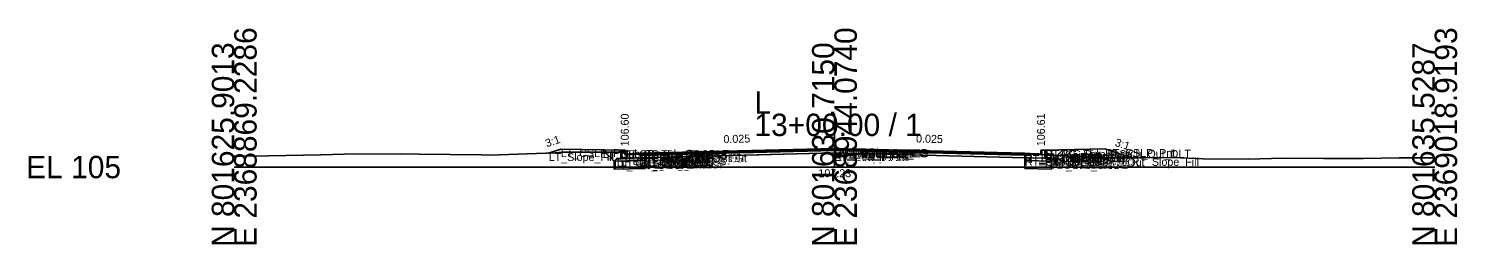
# Model space of a CAD drawing. Extents: x -26 to 8153, y -10 to 9520.
# Drawn here: x -25.7 to 152.8, y 3990.3 to 4017.3 of the extents above; entities that cross this region are included whole.
import ezdxf

# ---------------------------------------------------------------- set-up
doc = ezdxf.new("R2010")
doc.units = 0
for name, color, linetype in [('Exist CMT Pavement', 7, 'Continuous'), ('Exist Cross Section Cell', 7, 'Continuous'), ('Exist XS Center Line Elevation Label', 7, 'Continuous'), ('Exist XS Ground Line', 7, 'Continuous'), ('Prop CMT Conc Surface', 7, 'Continuous'), ('Prop CMT Concrete Structures', 7, 'Continuous'), ('Prop CMT Pvmt Course 1', 7, 'Continuous'), ('Prop CMT Pvmt Course 1 CG', 7, 'Continuous'), ('Prop CMT Pvmt Course 1 Wedge', 7, 'Continuous'), ('Prop CMT Pvmt Course 2', 7, 'Continuous'), ('Prop CMT Pvmt Course 2 Wedge', 7, 'Continuous'), ('Prop CMT Pvmt Course 3', 7, 'Continuous'), ('Prop CMT Pvmt Course 3 Wedge', 7, 'Continuous'), ('Prop CMT Pvmt Surface', 7, 'Continuous'), ('Prop CMT Pvmt Wedge Surface 1', 7, 'Continuous'), ('Prop CMT Pvmt Wedge Surface 2', 7, 'Continuous'), ('Prop CMT Pvmt Wedge Surface 3', 7, 'Continuous'), ('Prop CMT Shallow Undercut', 7, 'Continuous'), ('Prop CMT Shallow Undercut Boundary', 7, 'Continuous'), ('Prop CMT Slope Grass', 7, 'Continuous'), ('Prop CMT Subgrade Earthwork', 7, 'Continuous'), ('Prop XS Earthwork Shape', 7, 'Continuous'), ('Prop XS Hydro Elevations', 7, 'Continuous'), ('Prop XS SE Text', 7, 'Continuous'), ('Prop XS Side Slope Text', 7, 'Continuous'), ('Prop XS Subgrade Earthwork', 7, 'Continuous'), ('Scratch_Level_2', 7, 'Continuous'), ('Scratch_Level_6', 7, 'Continuous')]:
    doc.layers.add(name, color=color, linetype=linetype)

msp = doc.modelspace()

# ---------------------------------------------------------------- linework, layer by layer
at = {"layer": 'Exist CMT Pavement'}
for p, q in [((51.33, 4001.61), (59.01, 4001.82)), ((59.01, 4001.82), (75.02, 4002.23)), ((75.02, 4002.23), (82.97, 4002)), ((82.97, 4002), (98.93, 4001.65))]:
    msp.add_line(p, q, dxfattribs=at)
at = {"layer": 'Exist Cross Section Cell'}
for p, q in [((75, 4000), (75, 4006.68)), ((0, 4000), (75, 4000)), ((75, 4000), (150, 4000))]:
    msp.add_line(p, q, dxfattribs=at)
at = {"layer": 'Exist XS Ground Line'}
for p, q in [((0, 4001.36), (0.8, 4001.38)), ((0.8, 4001.38), (4.3, 4001.42)), ((4.3, 4001.42), (10.82, 4001.54)), ((10.82, 4001.54), (13.72, 4001.62)), ((13.72, 4001.62), (20.84, 4001.65)), ((20.84, 4001.65), (23.13, 4001.61)), ((23.13, 4001.61), (30.86, 4001.51)), ((30.86, 4001.51), (31.94, 4001.5)), ((31.94, 4001.5), (40.12, 4001.78)), ((40.12, 4001.78), (40.96, 4001.85)), ((40.96, 4001.85), (44.08, 4001.87)), ((44.08, 4001.87), (48.76, 4001.88)), ((48.76, 4001.88), (49.37, 4001.53)), ((49.37, 4001.53), (49.97, 4001.58)), ((49.97, 4001.58), (51.33, 4001.61)), ((51.33, 4001.61), (59.01, 4001.82)), ((59.01, 4001.82), (75.02, 4002.23)), ((75.02, 4002.23), (82.97, 4002)), ((82.97, 4002), (98.93, 4001.65)), ((98.93, 4001.65), (108.95, 4001.17)), ((108.95, 4001.17), (111.03, 4001.14)), ((111.03, 4001.14), (117.29, 4001.18)), ((117.29, 4001.18), (121.05, 4001.04)), ((121.05, 4001.04), (126.7, 4000.98)), ((126.7, 4000.98), (131.07, 4001.11)), ((131.07, 4001.11), (136.12, 4001.08)), ((136.12, 4001.08), (141.1, 4001.08)), ((141.1, 4001.08), (145.54, 4001.15)), ((145.54, 4001.15), (150, 4001.16))]:
    msp.add_line(p, q, dxfattribs=at)
at = {"layer": 'Prop CMT Conc Surface'}
for points in [[(48.8, 4001.6), (48.8, 4002.1), (48.3, 4002.1)], [(50.8, 4001.73), (48.8, 4001.6)], [(98.8, 4001.74), (100.8, 4001.61)], [(100.8, 4001.61), (100.8, 4002.11), (101.3, 4002.11)]]:
    msp.add_lwpolyline(points, dxfattribs=at)
at = {"layer": 'Prop CMT Concrete Structures'}
for points in [[(50.8, 4001.73), (48.8, 4001.6), (48.8, 4002.1), (48.3, 4002.1)], [(48.3, 4002.1), (48.3, 4001.09), (50.8, 4001.15)], [(50.8, 4001.15), (50.8, 4001.73)], [(98.8, 4001.74), (100.8, 4001.61), (100.8, 4002.11), (101.3, 4002.11)], [(101.3, 4002.11), (101.3, 4001.1), (98.8, 4001.16)], [(98.8, 4001.16), (98.8, 4001.74)]]:
    msp.add_lwpolyline(points, dxfattribs=at)
at = {"layer": 'Prop CMT Pvmt Course 1'}
for points in [[(75, 4002.34), (50.8, 4001.73)], [(50.8, 4001.73), (50.8, 4001.48)], [(50.8, 4001.48), (51.33, 4001.5)], [(51.33, 4001.62), (75, 4002.21)], [(51.33, 4001.5), (51.33, 4001.62)], [(75, 4002.09), (75, 4002.34)], [(75, 4002.34), (98.8, 4001.74)], [(75, 4002.09), (75, 4002.34)], [(75, 4002.21), (75, 4002.09), (75, 4002.09)], [(98.8, 4001.62), (75, 4002.21)], [(75, 4002.21), (75, 4002.09), (75, 4002.09)], [(98.8, 4001.74), (98.8, 4001.49), (98.8, 4001.49), (98.8, 4001.62)]]:
    msp.add_lwpolyline(points, dxfattribs=at)
at = {"layer": 'Prop CMT Pvmt Course 1 CG'}
for points in [[(50.8, 4001.15), (47.8, 4001.08), (47.46, 4000.74)], [(50.8, 4000.82), (50.8, 4001.15)], [(98.8, 4001.16), (101.8, 4001.09), (102.14, 4000.75)], [(98.8, 4000.83), (98.8, 4001.16)], [(47.46, 4000.74), (50.8, 4000.82)], [(102.14, 4000.75), (98.8, 4000.83)]]:
    msp.add_lwpolyline(points, dxfattribs=at)
at = {"layer": 'Prop CMT Pvmt Course 1 Wedge'}
for points in [[(75, 4002.21), (51.33, 4001.62)], [(75, 4002.21), (98.8, 4001.62)]]:
    msp.add_lwpolyline(points, dxfattribs=at)
at = {"layer": 'Prop CMT Pvmt Course 2'}
for points in [[(51.33, 4001.5), (50.8, 4001.48)], [(50.8, 4001.48), (50.8, 4001.15)], [(50.8, 4001.15), (51.33, 4001.17)], [(51.33, 4001.17), (51.33, 4001.5)], [(98.8, 4001.16), (98.8, 4001.16), (98.8, 4001.49), (98.8, 4001.49)], [(98.8, 4001.49), (98.8, 4001.16)]]:
    msp.add_lwpolyline(points, dxfattribs=at)
at = {"layer": 'Prop CMT Pvmt Course 2 Wedge'}
for points in [[(75, 4002.09), (51.33, 4001.5)], [(75, 4002.09), (98.8, 4001.49)]]:
    msp.add_lwpolyline(points, dxfattribs=at)
at = {"layer": 'Prop CMT Pvmt Course 3'}
for points in [[(51.33, 4001.17), (50.8, 4001.15)], [(50.8, 4001.15), (50.8, 4000.82)], [(51.33, 4000.83), (51.33, 4001.17)], [(98.8, 4001.16), (98.8, 4001.16), (98.8, 4000.83), (98.8, 4000.83)], [(98.8, 4000.83), (98.8, 4001.16)], [(50.8, 4000.82), (51.33, 4000.83)]]:
    msp.add_lwpolyline(points, dxfattribs=at)
at = {"layer": 'Prop CMT Pvmt Course 3 Wedge'}
for points in [[(75, 4001.76), (51.33, 4001.17)], [(75, 4001.76), (98.8, 4001.16)]]:
    msp.add_lwpolyline(points, dxfattribs=at)
at = {"layer": 'Prop CMT Pvmt Surface'}
for points in [[(75, 4002.34), (50.8, 4001.73)], [(75, 4002.34), (98.8, 4001.74)]]:
    msp.add_lwpolyline(points, dxfattribs=at)
at = {"layer": 'Prop CMT Pvmt Wedge Surface 1'}
for points in [[(50.8, 4001.48), (50.8, 4001.73)], [(51.33, 4001.5), (50.8, 4001.48)], [(75, 4002.21), (51.33, 4001.62)], [(51.33, 4001.62), (51.33, 4001.5)], [(75, 4002.21), (98.8, 4001.62)], [(98.8, 4001.49), (98.8, 4001.74)], [(98.8, 4001.62), (98.8, 4001.49), (98.8, 4001.49)]]:
    msp.add_lwpolyline(points, dxfattribs=at)
at = {"layer": 'Prop CMT Pvmt Wedge Surface 2'}
for points in [[(75, 4002.09), (50.8, 4001.48)], [(50.8, 4001.48), (50.8, 4001.73)], [(75, 4002.09), (98.8, 4001.49)], [(98.8, 4001.49), (98.8, 4001.74)]]:
    msp.add_lwpolyline(points, dxfattribs=at)
at = {"layer": 'Prop CMT Pvmt Wedge Surface 3'}
for points in [[(75, 4001.76), (50.8, 4001.15)], [(50.8, 4001.15), (50.8, 4001.73)], [(75, 4001.76), (98.8, 4001.16)], [(98.8, 4001.16), (98.8, 4001.74)]]:
    msp.add_lwpolyline(points, dxfattribs=at)
at = {"layer": 'Prop CMT Shallow Undercut'}
for p, q in [((51.33, 4000.83), (47.46, 4000.74)), ((102.14, 4000.75), (98.8, 4000.83))]:
    msp.add_line(p, q, dxfattribs=at)
for points in [[(47.46, 4000.74), (47.46, 3999.74), (51.33, 3999.83), (51.33, 4000.83)], [(98.8, 4000.83), (98.8, 3999.83), (102.14, 3999.75), (102.14, 4000.75)]]:
    msp.add_lwpolyline(points, dxfattribs=at)
at = {"layer": 'Prop CMT Shallow Undercut Boundary'}
for p, q in [((47.46, 4000.74), (51.33, 4000.83)), ((47.46, 4000.74), (47.46, 3999.74)), ((47.46, 3999.74), (51.33, 3999.83)), ((51.33, 3999.83), (51.33, 4000.83)), ((98.8, 4000.83), (102.14, 4000.75)), ((98.8, 3999.83), (98.8, 4000.83)), ((102.14, 3999.75), (98.8, 3999.83)), ((102.14, 4000.75), (102.14, 3999.75))]:
    msp.add_line(p, q, dxfattribs=at)
at = {"layer": 'Prop CMT Slope Grass'}
for points in [[(48.3, 4002.1), (40.8, 4002.25), (39.29, 4001.75)], [(101.3, 4002.11), (108.8, 4002.26), (112.14, 4001.15)]]:
    msp.add_lwpolyline(points, dxfattribs=at)
at = {"layer": 'Prop CMT Subgrade Earthwork'}
for points in [[(50.8, 4000.82), (47.46, 4000.74), (46.05, 4002.15)], [(51.33, 4000.83), (51.35, 4001.61)], [(98.8, 4000.83), (102.14, 4000.75), (103.55, 4002.16)], [(98.8, 4000.83), (98.8, 4001.65)], [(51.33, 4000.83), (50.8, 4000.82)], [(98.8, 4000.83), (98.8, 4000.83)]]:
    msp.add_lwpolyline(points, dxfattribs=at)
at = {"layer": 'Prop XS Earthwork Shape'}
for points in [[(46.05, 4002.15), (40.8, 4002.25), (39.29, 4001.75), (40.12, 4001.78), (40.96, 4001.85), (44.08, 4001.87), (46.32, 4001.88)], [(51.33, 4000.83), (50.8, 4000.82), (47.46, 4000.74), (46.32, 4001.88), (48.76, 4001.88), (48.8, 4001.86), (48.8, 4001.6), (49.2, 4001.63), (49.37, 4001.53), (49.97, 4001.58), (51.33, 4001.61), (51.35, 4001.61)], [(48.8, 4001.6), (48.8, 4001.86), (49.2, 4001.63)], [(102.14, 4000.75), (102.85, 4001.46), (98.93, 4001.65), (98.8, 4001.65), (98.8, 4000.83)], [(108.95, 4001.17), (111.03, 4001.14), (112.14, 4001.15), (108.8, 4002.26), (103.55, 4002.16), (102.85, 4001.46)], [(51.33, 4000.83), (50.8, 4000.82), (47.46, 4000.74), (47.46, 3999.74), (51.33, 3999.83)], [(102.14, 3999.75), (98.8, 3999.83), (98.8, 4000.83), (102.14, 4000.75)]]:
    msp.add_lwpolyline(points, close=True, dxfattribs=at)
at = {"layer": 'Prop XS Subgrade Earthwork'}
for p, q in [((47.46, 4000.74), (51.33, 4000.83)), ((98.8, 4000.83), (102.14, 4000.75))]:
    msp.add_line(p, q, dxfattribs=at)
at = {"layer": 'Scratch_Level_6'}
for p, q in [((51.33, 4000.83), (47.46, 4000.74)), ((102.14, 4000.75), (98.8, 4000.83))]:
    msp.add_line(p, q, dxfattribs=at)
for points in [[(47.46, 4000.74), (47.46, 3999.74), (51.33, 3999.83), (51.33, 4000.83)], [(98.8, 4000.83), (98.8, 3999.83), (102.14, 3999.75), (102.14, 4000.75)]]:
    msp.add_lwpolyline(points, dxfattribs=at)

# ---------------------------------------------------------------- texts
at = {"layer": 'Exist Cross Section Cell'}
for s, p in [('E 2368869.2286', (2.8, 3990)), ('E 2368944.0740', (77.8, 3990)), ('E 2369018.9193', (152.8, 3990)), ('N 801625.9013', (0, 3990)), ('N 801630.7150', (75, 3990)), ('N 801635.5287', (150, 3990))]:
    msp.add_text(s, height=2.8, rotation=90, dxfattribs=at).set_placement(p)
for s, p in [('L', (65, 4006.68)), ('13+00.00 / 1', (65, 4003.88)), ('EL 105', (-26, 3998.6))]:
    msp.add_text(s, height=2.8, dxfattribs=at).set_placement(p)
at = {"layer": 'Exist XS Center Line Elevation Label'}
msp.add_text('107.23', height=1, dxfattribs=at).set_placement((73, 3998.73))
at = {"layer": 'Prop XS Hydro Elevations'}
for s, p in [('106.60', (49.3, 4002.6)), ('106.61', (101.3, 4002.61))]:
    msp.add_text(s, height=1, rotation=90, dxfattribs=at).set_placement(p)
at = {"layer": 'Prop XS SE Text'}
for rotation, p in [(1.4321, (61.14, 4002.99)), (358.5679, (85.19, 4003.08))]:
    msp.add_text('0.025', height=1, rotation=rotation, dxfattribs=at).set_placement(p)
at = {"layer": 'Prop XS Side Slope Text'}
for rotation, p in [(18.4349, (39.06, 4002.46)), (341.5651, (109.96, 4002.67))]:
    msp.add_text('3:1', height=1, rotation=rotation, dxfattribs=at).set_placement(p)
at = {"layer": 'Scratch_Level_2'}
for s, p in [('LT_Slope_Fill', (39.29, 4000.75)), ('LT_CSLP_Pnt', (40.8, 4001.25)), ('LT_Sub_Trench_Out_DLT', (46.05, 4001.15)), ('LT_CG1_Shelf_Out', (47.8, 4000.08)), ('LT_CG_Top_BOC', (48.3, 4001.1)), ('LT_CG_Bot_BOC', (48.3, 4000.09)), ('LT_CG_Top_Face', (48.8, 4001.1)), ('LT_CG_Top_Gut', (48.8, 4000.6)), ('LT_PV1_OEOT', (50.8, 4000.73)), ('LT_PV2_OEOT', (50.8, 4000.48)), ('LT_PV3_OEOT', (50.8, 4000.15)), ('LT_CG_Bot_IE', (50.8, 4000.15)), ('LT_PV1_OEEOP', (51.33, 4000.62)), ('LT_PV_OEEOP_EG', (51.33, 4000.61)), ('LT_PV2_OEEOP', (51.33, 4000.5)), ('LT_PV3_OEEOP', (51.33, 4000.17)), ('LT_PV_Sub_Tie_Out', (51.35, 4000.61)), ('PV1_PGL', (75, 4001.34)), ('RT_PV_IEEOP_EG', (75, 4001.23)), ('LT_PV_IEEOP_EG', (75, 4001.23)), ('RT_PV1_IEEOP', (75, 4001.21)), ('LT_PV1_IEEOP', (75, 4001.21)), ('RT_PV2_IEEOP', (75, 4001.09)), ('LT_PV2_IEEOP', (75, 4001.09)), ('PV2_PGL', (75, 4001.09)), ('RT_PV3_IEEOP', (75, 4000.76)), ('LT_PV3_IEEOP', (75, 4000.76)), ('RT_PV_Sub_Tie_Out', (98.79, 4000.65)), ('RT_PV1_OEOT', (98.8, 4000.74)), ('RT_PV_OEEOP_EG', (98.8, 4000.65)), ('RT_PV1_OEEOP', (98.8, 4000.62)), ('RT_PV2_OEOT', (98.8, 4000.49)), ('RT_PV2_OEEOP', (98.8, 4000.49)), ('RT_PV3_OEOT', (98.8, 4000.16)), ('RT_PV3_OEEOP', (98.8, 4000.16)), ('RT_CG_Bot_IE', (98.8, 4000.16)), ('RT_CG_Top_Face', (100.8, 4001.11)), ('RT_CG_Top_Gut', (100.8, 4000.61)), ('RT_CG_Top_BOC', (101.3, 4001.11)), ('RT_CG_Bot_BOC', (101.3, 4000.1)), ('RT_CG1_Shelf_Out', (101.8, 4000.09)), ('RT_Sub_Trench_Out_DLT', (103.55, 4001.16)), ('RT_CSLP_Pnt', (108.8, 4001.26)), ('RT_Slope_Fill', (112.14, 4000.15)), ('LT_Sub_OEOP', (47.46, 3999.74)), ('LT_Sub_OEOT', (50.8, 3999.82)), ('LT_Sub_OEEOP', (51.33, 3999.83)), ('RT_Sub_OEOT', (98.8, 3999.83)), ('RT_Sub_OEEOP', (98.8, 3999.83)), ('RT_Sub_OEOP', (102.14, 3999.75))]:
    msp.add_text(s, height=1, dxfattribs=at).set_placement(p)

doc.saveas('drawing.dxf')
